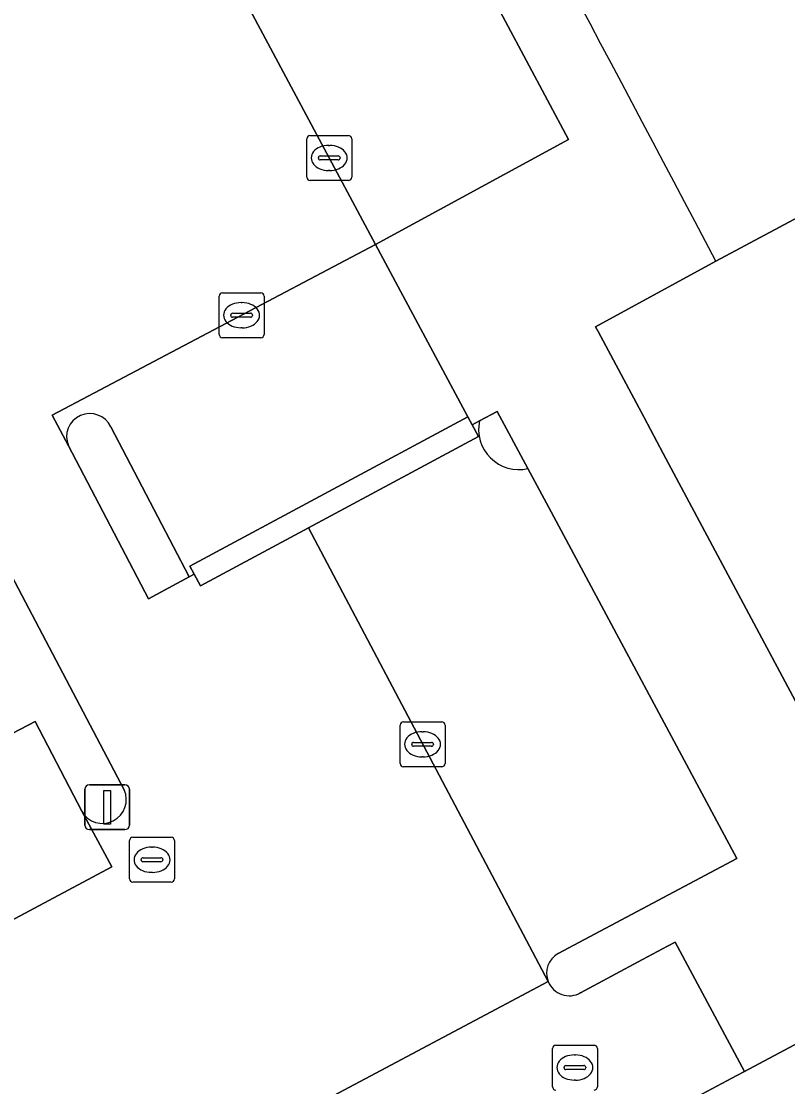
# Model space of a CAD drawing. Extents: x 160304 to 160955, y 383684 to 384161.
# Drawn here: x 160812.14 to 160829.2, y 383935.34 to 383959.05 of the extents above; entities that cross this region are included whole.
import ezdxf

# ---------------------------------------------------------------- set-up
doc = ezdxf.new("R2010")
doc.units = 0
for name, color, linetype in [('IMGEO_Brandkraan', 7, 'Continuous'), ('IMGEO_Erf', 7, 'Continuous'), ('IMGEO_Groenvoorziening', 7, 'Continuous'), ('IMGEO_Kolk', 7, 'Continuous'), ('IMGEO_Lichtmast', 7, 'Continuous'), ('IMGEO_Pand', 7, 'Continuous'), ('IMGEO_Parkeervlak_open', 7, 'Continuous'), ('IMGEO_Rijbaan_lokaal_open', 7, 'Continuous'), ('IMGEO_Rioolput', 7, 'Continuous'), ('IMGEO_Verkeerseiland_open', 7, 'Continuous'), ('IMGEO_Voetpad_open', 7, 'Continuous')]:
    doc.layers.add(name, color=color, linetype=linetype)

msp = doc.modelspace()

# ---------------------------------------------------------------- linework, layer by layer
at = {"layer": 'IMGEO_Brandkraan'}
for p, q in [((160823.962, 383935.338), (160823.962, 383936.19)), ((160824.037, 383936.264), (160824.889, 383936.264)), ((160824.45, 383936.044), (160824.475, 383936.044)), ((160824.963, 383936.19), (160824.963, 383935.338)), ((160824.264, 383935.807), (160824.662, 383935.807)), ((160824.221, 383935.758), (160824.221, 383935.77)), ((160824.659, 383935.721), (160824.261, 383935.721)), ((160824.705, 383935.77), (160824.705, 383935.758)), ((160824.473, 383935.484), (160824.448, 383935.484))]:
    msp.add_line(p, q, dxfattribs=at)
for points in [[(160823.962, 383935.338), (160823.962, 383936.19)], [(160824.037, 383936.264), (160824.889, 383936.264)], [(160824.963, 383936.19), (160824.963, 383935.338)]]:
    msp.add_lwpolyline(points, dxfattribs=at)
for centre, radius, start, end in [((160824.039, 383936.188), 0.0765, 91.552, 178.448), ((160824.039, 383936.188), 0.0765, 91.552, 178.448), ((160824.887, 383936.188), 0.0765, 1.552, 88.448), ((160824.887, 383936.188), 0.0765, 1.552, 88.448), ((160824.261, 383935.767), 0.0403, 85.8775, 175.7526), ((160824.666, 383935.769), 0.0386, 1.7309, 96.639), ((160824.258, 383935.757), 0.0366, 178.938, 274.7102), ((160824.662, 383935.764), 0.043, 264.8664, 352.4533), ((160824.039, 383935.34), 0.0765, 181.552, 268.448), ((160824.039, 383935.34), 0.0765, 181.552, 268.448), ((160824.887, 383935.34), 0.0765, 271.552, 358.448), ((160824.887, 383935.34), 0.0765, 271.552, 358.448)]:
    msp.add_arc(centre, radius, start, end, dxfattribs=at)
for centre, major_axis, ratio, start_param, end_param in [((160824.449, 383935.764), (-0.387, 0.002), 0.722429, 4.712389, 7.853982), ((160824.474, 383935.764), (-0.39, 0.002), 0.717154, 1.570796, 4.712389)]:
    msp.add_ellipse(centre, major_axis=major_axis, ratio=ratio, start_param=start_param, end_param=end_param, dxfattribs=at)
at = {"layer": 'IMGEO_Erf'}
for points in [[(160779.201, 383983.25), (160782.415, 383985.126), (160798.232, 383994.207), (160800.93, 383989.567), (160805.122, 383991.849), (160806.997, 383988.421), (160817.543, 383969.142), (160814.927, 383967.761), (160817.081, 383963.773), (160819.647, 383965.18), (160824.324, 383956.417), (160820.023, 383954.079), (160822.082, 383950.245), (160822.177, 383950.069), (160822.338, 383950.156), (160822.731, 383950.367), (160823.414, 383949.093), (160823.931, 383948.129), (160828.069, 383940.418), (160824.093, 383938.301)], [(160824.59, 383937.43), (160825.967, 383938.166), (160826.528, 383938.466), (160826.698, 383938.557), (160828.242, 383935.678), (160832.548, 383937.978), (160826.429, 383949.432), (160826.002, 383950.231), (160824.98, 383952.146), (160824.925, 383952.248), (160827.604, 383953.706)]]:
    msp.add_lwpolyline(points, dxfattribs=at)
for centre, radius, start, end in [((159143.463, 383065.194), 1904.149, 27.815062, 28.775508), ((160824.329, 383937.866), 0.495, 118.5285, 202.1872), ((160824.336, 383937.86), 0.499, 201.2096, 300.587)]:
    msp.add_arc(centre, radius, start, end, dxfattribs=at)
at = {"layer": 'IMGEO_Groenvoorziening'}
msp.add_lwpolyline([(160822.177, 383950.069), (160822.082, 383950.245), (160815.888, 383946.922), (160815.984, 383946.742), (160816.124, 383946.481), (160818.53, 383947.772), (160822.319, 383949.805)], close=True, dxfattribs=at)
at = {"layer": 'IMGEO_Kolk'}
for p, q in [((160818.492, 383955.581), (160818.492, 383956.433)), ((160818.567, 383956.507), (160819.419, 383956.507)), ((160819.493, 383956.433), (160819.493, 383955.581)), ((160818.98, 383956.287), (160819.005, 383956.287)), ((160818.751, 383956.001), (160818.751, 383956.013)), ((160819.189, 383955.964), (160818.791, 383955.964)), ((160818.794, 383956.05), (160819.192, 383956.05)), ((160819.235, 383956.013), (160819.235, 383956.001)), ((160819.003, 383955.727), (160818.978, 383955.727)), ((160819.419, 383955.507), (160818.567, 383955.507)), ((160816.541, 383952.081), (160816.541, 383952.933)), ((160816.616, 383953.007), (160817.468, 383953.007)), ((160817.542, 383952.933), (160817.542, 383952.081)), ((160817.029, 383952.787), (160817.054, 383952.787)), ((160816.8, 383952.501), (160816.8, 383952.513)), ((160817.238, 383952.464), (160816.84, 383952.464)), ((160816.843, 383952.55), (160817.241, 383952.55)), ((160817.284, 383952.513), (160817.284, 383952.501)), ((160817.052, 383952.227), (160817.027, 383952.227)), ((160817.468, 383952.007), (160816.616, 383952.007)), ((160820.645, 383943.458), (160821.497, 383943.458)), ((160820.57, 383942.532), (160820.57, 383943.384)), ((160821.058, 383943.238), (160821.083, 383943.238)), ((160821.571, 383943.384), (160821.571, 383942.532)), ((160820.829, 383942.952), (160820.829, 383942.964)), ((160821.267, 383942.915), (160820.869, 383942.915)), ((160820.872, 383943.001), (160821.27, 383943.001)), ((160821.313, 383942.964), (160821.313, 383942.952)), ((160821.081, 383942.678), (160821.056, 383942.678)), ((160821.497, 383942.458), (160820.645, 383942.458))]:
    msp.add_line(p, q, dxfattribs=at)
for points in [[(160818.492, 383955.581), (160818.492, 383956.433)], [(160818.567, 383956.507), (160819.419, 383956.507)], [(160819.493, 383956.433), (160819.493, 383955.581)], [(160819.419, 383955.507), (160818.567, 383955.507)], [(160816.541, 383952.081), (160816.541, 383952.933)], [(160816.616, 383953.007), (160817.468, 383953.007)], [(160817.542, 383952.933), (160817.542, 383952.081)], [(160817.468, 383952.007), (160816.616, 383952.007)], [(160820.645, 383943.458), (160821.497, 383943.458)], [(160820.57, 383942.532), (160820.57, 383943.384)], [(160821.571, 383943.384), (160821.571, 383942.532)], [(160821.497, 383942.458), (160820.645, 383942.458)]]:
    msp.add_lwpolyline(points, dxfattribs=at)
for centre, radius, start, end in [((160818.569, 383956.431), 0.0765, 91.552, 178.448), ((160818.569, 383956.431), 0.0765, 91.552, 178.448), ((160819.417, 383956.431), 0.0765, 1.552, 88.448), ((160819.417, 383956.431), 0.0765, 1.552, 88.448), ((160818.791, 383956.01), 0.0403, 85.8775, 175.7526), ((160818.788, 383956), 0.0366, 178.938, 274.7102), ((160819.192, 383956.007), 0.043, 264.8664, 352.4533), ((160819.196, 383956.012), 0.0386, 1.7309, 96.639), ((160818.569, 383955.583), 0.0765, 181.552, 268.448), ((160818.569, 383955.583), 0.0765, 181.552, 268.448), ((160819.417, 383955.583), 0.0765, 271.552, 358.448), ((160819.417, 383955.583), 0.0765, 271.552, 358.448), ((160816.618, 383952.931), 0.0765, 91.552, 178.448), ((160816.618, 383952.931), 0.0765, 91.552, 178.448), ((160817.466, 383952.931), 0.0765, 1.552, 88.448), ((160817.466, 383952.931), 0.0765, 1.552, 88.448), ((160816.84, 383952.51), 0.0403, 85.8775, 175.7526), ((160816.837, 383952.5), 0.0366, 178.938, 274.7102), ((160817.241, 383952.507), 0.043, 264.8664, 352.4533), ((160817.245, 383952.512), 0.0386, 1.7309, 96.639), ((160816.618, 383952.083), 0.0765, 181.552, 268.448), ((160816.618, 383952.083), 0.0765, 181.552, 268.448), ((160817.466, 383952.083), 0.0765, 271.552, 358.448), ((160817.466, 383952.083), 0.0765, 271.552, 358.448), ((160820.647, 383943.382), 0.0765, 91.552, 178.448), ((160820.647, 383943.382), 0.0765, 91.552, 178.448), ((160821.495, 383943.382), 0.0765, 1.552, 88.448), ((160821.495, 383943.382), 0.0765, 1.552, 88.448), ((160820.869, 383942.961), 0.0403, 85.8775, 175.7526), ((160820.866, 383942.951), 0.0366, 178.938, 274.7102), ((160821.27, 383942.958), 0.043, 264.8664, 352.4533), ((160821.274, 383942.963), 0.0386, 1.7309, 96.639), ((160820.647, 383942.534), 0.0765, 181.552, 268.448), ((160820.647, 383942.534), 0.0765, 181.552, 268.448), ((160821.495, 383942.534), 0.0765, 271.552, 358.448), ((160821.495, 383942.534), 0.0765, 271.552, 358.448)]:
    msp.add_arc(centre, radius, start, end, dxfattribs=at)
for centre, major_axis, ratio, start_param, end_param in [((160818.979, 383956.007), (-0.387, 0.002), 0.722429, 4.712389, 7.853982), ((160819.004, 383956.007), (-0.39, 0.002), 0.717154, 1.570796, 4.712389), ((160817.028, 383952.507), (-0.387, 0.002), 0.722429, 4.712389, 7.853982), ((160817.053, 383952.507), (-0.39, 0.002), 0.717154, 1.570796, 4.712389), ((160821.057, 383942.958), (-0.387, 0.002), 0.722429, 4.712389, 7.853982), ((160821.082, 383942.958), (-0.39, 0.002), 0.717154, 1.570796, 4.712389)]:
    msp.add_ellipse(centre, major_axis=major_axis, ratio=ratio, start_param=start_param, end_param=end_param, dxfattribs=at)
at = {"layer": 'IMGEO_Lichtmast'}
for p, q in [((160813.653, 383942.058), (160814.443, 383942.058)), ((160814.443, 383942.058), (160813.653, 383942.058)), ((160813.553, 383941.158), (160813.553, 383941.958)), ((160813.553, 383941.958), (160813.553, 383941.158)), ((160814.543, 383941.958), (160814.543, 383941.158)), ((160814.543, 383941.158), (160814.543, 383941.958)), ((160814.443, 383941.058), (160813.653, 383941.058)), ((160813.653, 383941.058), (160814.443, 383941.058))]:
    msp.add_line(p, q, dxfattribs=at)
msp.add_lwpolyline([(160813.973, 383941.933), (160814.123, 383941.933), (160814.123, 383941.183), (160813.973, 383941.183), (160813.973, 383941.933)], dxfattribs=at)
for centre, start, end in [((160813.653, 383941.958), 90, 180), ((160813.653, 383941.958), 90, 180), ((160814.443, 383941.958), 0, 90), ((160814.443, 383941.958), 360, 90), ((160813.653, 383941.158), 180, 270), ((160813.653, 383941.158), 180, 270), ((160814.443, 383941.158), 270, 0), ((160814.443, 383941.158), 270, 0)]:
    msp.add_arc(centre, 0.1, start, end, dxfattribs=at)
at = {"layer": 'IMGEO_Pand'}
for points in [[(160827.604, 383953.706), (160836.537, 383958.48), (160838.66, 383959.615), (160832.639, 383970.896), (160828.272, 383979.078), (160826.547, 383982.272)], [(160850.402, 383932.537), (160836.537, 383958.48), (160827.604, 383953.706), (160824.925, 383952.248), (160824.98, 383952.146), (160826.002, 383950.231), (160826.429, 383949.432), (160832.548, 383937.978), (160828.242, 383935.678), (160828.067, 383935.585), (160826.179, 383934.576)]]:
    msp.add_lwpolyline(points, dxfattribs=at)
msp.add_arc((159143.463, 383065.194), 1904.149, 27.815062, 28.775508, dxfattribs=at)
at = {"layer": 'IMGEO_Parkeervlak_open'}
for points in [[(160806.997, 383988.421), (160802.804, 383986.252), (160820.023, 383954.079), (160824.324, 383956.417), (160819.647, 383965.18), (160817.081, 383963.773), (160814.927, 383967.761), (160817.543, 383969.142)], [(160814.156, 383940.234), (160813.481, 383941.466), (160812.444, 383943.463), (160811.779, 383943.117), (160811.16, 383944.309), (160811.073, 383944.262), (160811.278, 383943.881), (160792.126, 383933.607), (160791.984, 383933.871), (160793.759, 383929.343)]]:
    msp.add_lwpolyline(points, close=True, dxfattribs=at)
for points in [[(160822.082, 383950.245), (160820.023, 383954.079), (160812.822, 383950.285), (160813.185, 383949.602)], [(160823.414, 383949.093), (160822.731, 383950.367), (160822.338, 383950.156)], [(160814.129, 383950.02), (160815.872, 383946.682), (160815.984, 383946.742), (160815.888, 383946.922), (160822.082, 383950.245)], [(160822.338, 383950.156), (160822.177, 383950.069), (160822.319, 383949.805), (160818.53, 383947.772), (160823.871, 383937.679)], [(160823.931, 383948.129), (160823.414, 383949.093)], [(160824.093, 383938.301), (160828.069, 383940.418), (160823.931, 383948.129)]]:
    msp.add_lwpolyline(points, dxfattribs=at)
for centre, radius, start, end in [((160813.661, 383949.803), 0.516, 24.8839, 202.8833), ((160823.215, 383949.968), 0.897, 167.8681, 282.8283), ((160823.215, 383949.968), 0.897, 167.8681, 282.8283), ((160824.329, 383937.866), 0.495, 118.5285, 202.1872)]:
    msp.add_arc(centre, radius, start, end, dxfattribs=at)
at = {"layer": 'IMGEO_Rijbaan_lokaal_open'}
for points in [[(160823.871, 383937.679), (160818.53, 383947.772), (160816.124, 383946.481), (160815.984, 383946.742), (160815.872, 383946.682), (160814.972, 383946.198), (160813.185, 383949.602), (160812.822, 383950.285), (160820.023, 383954.079), (160802.804, 383986.252), (160801.739, 383985.691), (160793.392, 383981.297), (160783.352, 383976.011), (160794.841, 383954.422), (160796.905, 383950.454)], [(160811.617, 383947.275), (160814.428, 383941.946)], [(160813.481, 383941.466), (160814.156, 383940.234), (160793.759, 383929.343), (160796.14, 383923.272), (160817.571, 383934.699)], [(160818.159, 383934.648), (160823.871, 383937.679)]]:
    msp.add_lwpolyline(points, dxfattribs=at)
msp.add_arc((160813.943, 383941.728), 0.531, 209.5201, 24.2375, dxfattribs=at)
at = {"layer": 'IMGEO_Rioolput'}
for p, q in [((160814.546, 383939.962), (160814.546, 383940.814)), ((160814.621, 383940.888), (160815.473, 383940.888)), ((160815.547, 383940.814), (160815.547, 383939.962)), ((160815.034, 383940.668), (160815.059, 383940.668)), ((160814.805, 383940.382), (160814.805, 383940.394)), ((160815.243, 383940.345), (160814.845, 383940.345)), ((160814.848, 383940.431), (160815.246, 383940.431)), ((160815.289, 383940.394), (160815.289, 383940.382)), ((160815.057, 383940.108), (160815.032, 383940.108)), ((160815.473, 383939.888), (160814.621, 383939.888))]:
    msp.add_line(p, q, dxfattribs=at)
for points in [[(160814.546, 383939.962), (160814.546, 383940.814)], [(160814.621, 383940.888), (160815.473, 383940.888)], [(160815.547, 383940.814), (160815.547, 383939.962)], [(160815.473, 383939.888), (160814.621, 383939.888)]]:
    msp.add_lwpolyline(points, dxfattribs=at)
for centre, radius, start, end in [((160814.623, 383940.812), 0.0765, 91.552, 178.448), ((160814.623, 383940.812), 0.0765, 91.552, 178.448), ((160815.471, 383940.812), 0.0765, 1.552, 88.448), ((160815.471, 383940.812), 0.0765, 1.552, 88.448), ((160814.845, 383940.391), 0.0403, 85.8775, 175.7526), ((160814.842, 383940.381), 0.0366, 178.938, 274.7102), ((160815.246, 383940.388), 0.043, 264.8664, 352.4533), ((160815.25, 383940.393), 0.0386, 1.7309, 96.639), ((160814.623, 383939.964), 0.0765, 181.552, 268.448), ((160814.623, 383939.964), 0.0765, 181.552, 268.448), ((160815.471, 383939.964), 0.0765, 271.552, 358.448), ((160815.471, 383939.964), 0.0765, 271.552, 358.448)]:
    msp.add_arc(centre, radius, start, end, dxfattribs=at)
for centre, major_axis, ratio, start_param, end_param in [((160815.033, 383940.388), (-0.387, 0.002), 0.722429, 4.712389, 7.853982), ((160815.058, 383940.388), (-0.39, 0.002), 0.717154, 1.570796, 4.712389)]:
    msp.add_ellipse(centre, major_axis=major_axis, ratio=ratio, start_param=start_param, end_param=end_param, dxfattribs=at)
at = {"layer": 'IMGEO_Verkeerseiland_open'}
for points in [[(160813.185, 383949.602), (160814.972, 383946.198), (160815.872, 383946.682), (160814.129, 383950.02)], [(160814.428, 383941.946), (160811.617, 383947.275)], [(160810.678, 383946.827), (160811.799, 383944.705), (160811.134, 383944.36), (160811.16, 383944.309), (160811.779, 383943.117), (160812.444, 383943.463), (160813.481, 383941.466)]]:
    msp.add_lwpolyline(points, dxfattribs=at)
for centre, radius, start, end in [((160813.661, 383949.803), 0.516, 24.8839, 202.8833), ((160813.943, 383941.728), 0.531, 209.5201, 24.2375)]:
    msp.add_arc(centre, radius, start, end, dxfattribs=at)
at = {"layer": 'IMGEO_Voetpad_open'}
for points in [[(160828.067, 383935.585), (160828.242, 383935.678), (160826.698, 383938.557), (160826.528, 383938.466), (160825.967, 383938.166), (160824.59, 383937.43)], [(160823.871, 383937.679), (160818.159, 383934.648), (160818.269, 383934.521), (160819.857, 383931.2), (160824.786, 383933.833), (160826.179, 383934.576), (160828.067, 383935.585)]]:
    msp.add_lwpolyline(points, dxfattribs=at)
msp.add_arc((160824.336, 383937.86), 0.499, 201.2096, 300.587, dxfattribs=at)

doc.saveas('drawing.dxf')
